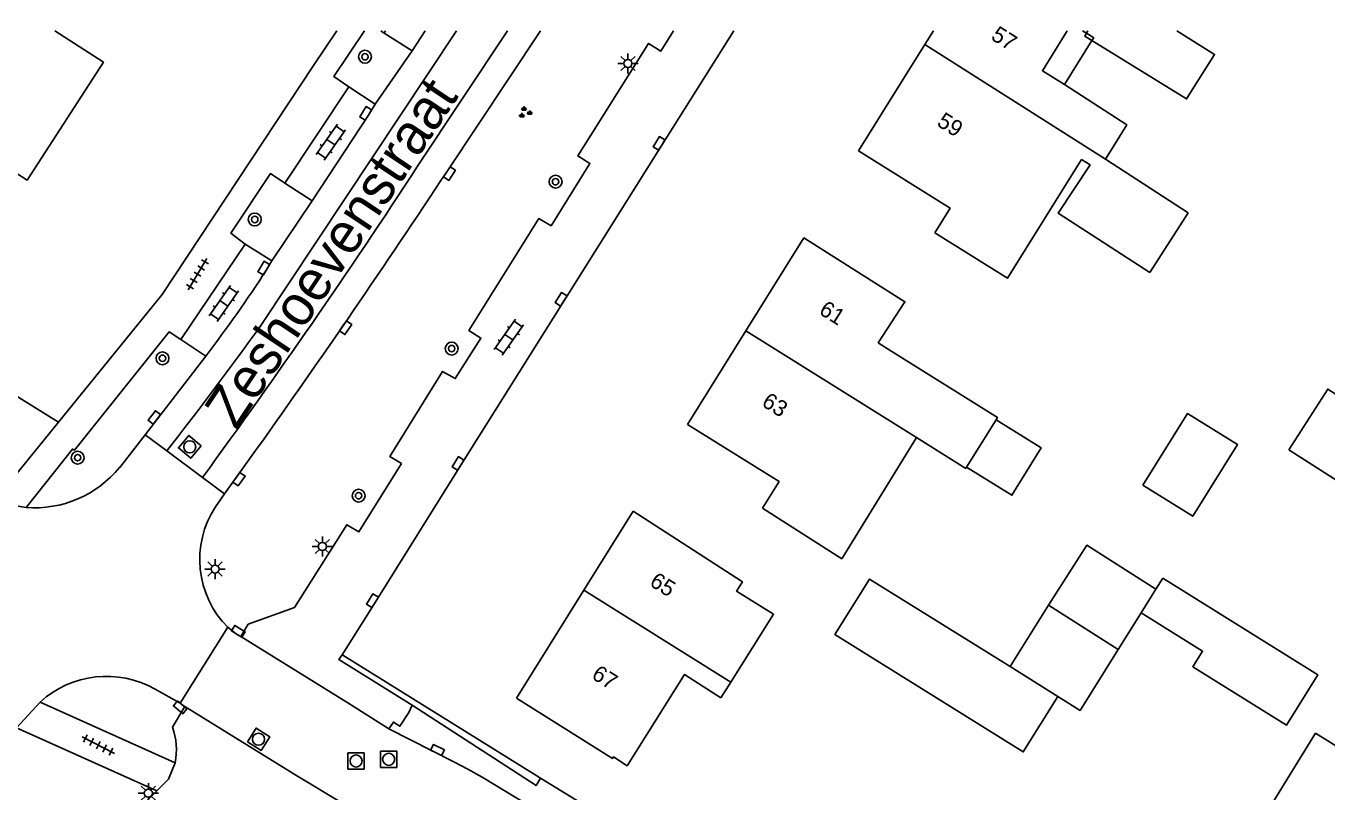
# Model space of a CAD drawing. Extents: x 136000 to 141000, y 400494 to 402006.
# Drawn here: x 138089.2 to 138169.8, y 401952.8 to 402000.3 of the extents above; entities that cross this region are included whole.
import ezdxf

# ---------------------------------------------------------------- set-up
doc = ezdxf.new("R2010")
doc.units = 0
for name, color, linetype in [('gg-afsc-erfafscheiding', 7, 'Continuous'), ('gg-afsc-muur', 7, 'Continuous'), ('gg-anno-huisnummerreeks BGT', 7, 'Continuous'), ('gg-anno-openbare ruimte label', 7, 'Continuous'), ('gg-bbg-bijgebouw', 7, 'Continuous'), ('gg-bbg-gedigitaliseerde bebouwing', 7, 'Continuous'), ('gg-bbg-gedigitaliseerde bijgebouw', 7, 'Continuous'), ('gg-bbg-hoofdgebouw', 7, 'Continuous'), ('gg-bbg-luifel en loopbrug', 7, 'Continuous'), ('gg-bbg-onder overbouw', 7, 'Continuous'), ('gg-bbg-pand overbouw', 7, 'Continuous'), ('gg-bbg-pilaar onder overbouw', 7, 'Continuous'), ('gg-bbg-tussenscheiding', 7, 'Continuous'), ('gg-knt-verharding', 7, 'Continuous'), ('gt-grn-groengrens', 7, 'Continuous'), ('gt-symb-boom', 7, 'Continuous'), ('gt-symb-groenvak', 7, 'Continuous'), ('gt-symb-klinker verharding', 7, 'Continuous'), ('gt-symb-kolk', 7, 'Continuous'), ('gt-symb-lichtmast', 7, 'Continuous'), ('gt-symb-rioolschacht', 7, 'Continuous'), ('gt-symb-tegel verharding', 7, 'Continuous')]:
    doc.layers.add(name, color=color, linetype=linetype)

# ---------------------------------------------------------------- blocks, each defined once
blk = doc.blocks.new('gt0-LMAST')
at = {"layer": 'gt-symb-lichtmast'}
for p, q in [((-0.182, 0.173), (-0.447, 0.438)), ((-0.005, 0.246), (-0.005, 0.621)), ((0.172, 0.173), (0.437, 0.438)), ((-0.255, -0.004), (-0.63, -0.004)), ((-0.182, -0.181), (-0.447, -0.446)), ((-0.005, -0.254), (-0.005, -0.629)), ((0.437, -0.446), (0.172, -0.181)), ((0.245, -0.004), (0.62, -0.004))]:
    blk.add_line(p, q, dxfattribs=at)
blk.add_circle((-0.005, -0.004), 0.25, dxfattribs=at)
blk = doc.blocks.new('gt0-BOOM')
at = {"layer": 'gt-symb-boom'}
for radius in [0.4, 0.2]:
    blk.add_circle((0, 0), radius, dxfattribs=at)
blk = doc.blocks.new('gt0-KOLK')
at = {"layer": 'gt-symb-kolk'}
blk.add_lwpolyline([(0, 0), (0.375, 0), (0.375, 0.4), (-0.375, 0.4), (-0.375, 0), (0, 0)], dxfattribs=at)
blk = doc.blocks.new('gt0-RS')
at = {"layer": 'gt-symb-rioolschacht'}
blk.add_lwpolyline([(-0.5, -0.5), (0.5, -0.5), (0.5, 0.5), (-0.5, 0.5)], close=True, dxfattribs=at)
blk.add_circle((0, 0), 0.375, dxfattribs=at)
blk = doc.blocks.new('gt0-TEG1')
at = {"layer": 'gt-symb-tegel verharding'}
for p, q in [((-1.125, 0), (1.125, 0)), ((-0.9, -0.25), (-0.9, 0.25)), ((-0.45, -0.25), (-0.45, 0.25)), ((0, -0.25), (0, 0.25)), ((0.45, -0.25), (0.45, 0.25)), ((0.9, -0.25), (0.9, 0.25))]:
    blk.add_line(p, q, dxfattribs=at)
blk = doc.blocks.new('gt0-KL1')
at = {"layer": 'gt-symb-klinker verharding'}
for p, q in [((-1.15, 0.3), (1.15, 0.3)), ((-1, -0.3), (-1, 0.3)), ((-0.5, 0.3), (-0.5, 0.45)), ((0, -0.3), (0, 0.3)), ((0.5, 0.3), (0.5, 0.45)), ((1, -0.3), (1, 0.3)), ((-1.15, -0.3), (1.15, -0.3)), ((-0.5, -0.45), (-0.5, -0.3)), ((0.5, -0.45), (0.5, -0.3))]:
    blk.add_line(p, q, dxfattribs=at)
blk = doc.blocks.new('gt0-GRVAK')
at = {"layer": 'gt-symb-groenvak'}
for p, q in [((-0.11, 0.189), (-0.228, 0.24)), ((-0.182, 0.153), (0.088, 0.153)), ((-0.091, 0.211), (-0.156, 0.322)), ((-0.047, 0.214), (-0.047, 0.393)), ((-0.004, 0.211), (0.061, 0.322)), ((0.015, 0.189), (0.133, 0.24)), ((0.262, -0.052), (0.197, 0.059)), ((0.305, -0.049), (0.305, 0.13)), ((0.349, -0.052), (0.414, 0.059)), ((-0.245, -0.228), (-0.363, -0.177)), ((-0.318, -0.264), (-0.047, -0.264)), ((-0.226, -0.206), (-0.291, -0.095)), ((-0.183, -0.203), (-0.183, -0.024)), ((-0.139, -0.206), (-0.074, -0.095)), ((-0.12, -0.228), (-0.002, -0.177)), ((0.243, -0.074), (0.125, -0.023)), ((0.17, -0.11), (0.441, -0.11)), ((0.368, -0.074), (0.486, -0.023))]:
    blk.add_line(p, q, dxfattribs=at)

msp = doc.modelspace()

# ---------------------------------------------------------------- linework, layer by layer
at = {"layer": 'gg-afsc-erfafscheiding'}
for p, q in [((138078.001, 401983.942), (138091.213, 401975.744)), ((138108.845, 401961.31), (138108.792, 401961.343)), ((138108.845, 401961.31), (138120.86, 401953.847))]:
    msp.add_line(p, q, dxfattribs=at)
at = {"layer": 'gg-afsc-muur'}
for p, q in [((138120.86, 401953.847), (138121.105, 401953.697)), ((138121.105, 401953.697), (138137.795, 401943.473))]:
    msp.add_line(p, q, dxfattribs=at)
at = {"layer": 'gg-bbg-bijgebouw'}
msp.add_line((138154.937, 401999.853), (138155.029, 402000), dxfattribs=at)
at = {"layer": 'gg-bbg-gedigitaliseerde bebouwing'}
for p, q in [((138147.506, 401972.973), (138149.332, 401975.901)), ((138144.411, 401974.793), (138139.776, 401967.29)), ((138132.897, 401959.64), (138132.284, 401958.669))]:
    msp.add_line(p, q, dxfattribs=at)
for points in [[(138156.11, 401992.036), (138157.444, 401994.166), (138153.582, 401996.668)], [(138156.11, 401992.036), (138161.24, 401988.712), (138158.855, 401985.031), (138153.177, 401988.71), (138155.161, 401991.687), (138154.636, 401992.015), (138150.038, 401984.672), (138145.539, 401987.489)], [(138142.876, 401980.125), (138142.035, 401980.669), (138143.686, 401983.217), (138137.421, 401987.18)], [(138142.876, 401980.125), (138149.421, 401976.044), (138149.332, 401975.901)], [(138147.506, 401972.973), (138147.458, 401972.891), (138144.411, 401974.793)], [(138126.841, 401970.23), (138133.607, 401965.866), (138133.246, 401965.29), (138135.541, 401963.849), (138132.897, 401959.64)], [(138171.471, 401943.55), (138166.962, 401946.417), (138168.542, 401948.979), (138165.625, 401950.778), (138169.143, 401956.482), (138176.841, 401951.69)]]:
    msp.add_lwpolyline(points, dxfattribs=at)
at = {"layer": 'gg-bbg-gedigitaliseerde bijgebouw'}
for p, q in [((138159.24, 401965.406), (138159.667, 401966.09)), ((138158.325, 401963.937), (138159.24, 401965.406)), ((138152.594, 401964.415), (138150.201, 401960.604)), ((138152.594, 401964.415), (138156.91, 401961.673))]:
    msp.add_line(p, q, dxfattribs=at)
for points in [[(138155.278, 401999.393), (138161.146, 401995.774), (138162.876, 401998.538), (138160.54, 402000)], [(138167.487, 401974.033), (138169.894, 401977.805), (138176.138, 401973.822), (138173.731, 401970.049), (138167.487, 401974.033)], [(138158.438, 401971.852), (138161.527, 401969.926), (138164.297, 401974.369), (138161.208, 401976.295), (138158.438, 401971.852)], [(138150.201, 401960.604), (138141.493, 401966.034), (138139.35, 401962.598), (138151.015, 401955.325), (138153.158, 401958.761)], [(138159.667, 401966.09), (138169.284, 401960.094), (138167.343, 401956.981), (138161.535, 401960.603), (138162.133, 401961.563), (138158.325, 401963.937)], [(138156.91, 401961.673), (138154.547, 401957.892), (138153.158, 401958.761)]]:
    msp.add_lwpolyline(points, dxfattribs=at)
at = {"layer": 'gg-bbg-hoofdgebouw'}
for p, q in [((138144.922, 401999.142), (138145.46, 402000)), ((138140.801, 401992.57), (138144.922, 401999.142)), ((138137.421, 401987.18), (138133.817, 401981.404)), ((138133.817, 401981.404), (138130.201, 401975.61)), ((138126.841, 401970.23), (138123.785, 401965.336)), ((138134.857, 401970.415), (138139.776, 401967.29)), ((138123.785, 401965.336), (138119.611, 401958.65))]:
    msp.add_line(p, q, dxfattribs=at)
for points in [[(138090.997, 402000), (138093.999, 401998.058), (138089.284, 401990.752), (138088.223, 401991.434)], [(138140.801, 401992.57), (138146.48, 401989.014), (138145.539, 401987.489)], [(138130.201, 401975.61), (138135.889, 401972.07), (138134.857, 401970.415)], [(138119.611, 401958.65), (138125.552, 401954.913), (138125.611, 401955.007), (138126.465, 401954.465), (138130.02, 401960.115), (138132.284, 401958.669)]]:
    msp.add_lwpolyline(points, dxfattribs=at)
at = {"layer": 'gg-bbg-luifel en loopbrug'}
msp.add_line((138158.325, 401963.937), (138156.91, 401961.673), dxfattribs=at)
for points in [[(138149.332, 401975.901), (138152.138, 401974.152), (138150.313, 401971.224), (138147.506, 401972.973)], [(138152.594, 401964.415), (138154.953, 401968.129), (138159.24, 401965.406)]]:
    msp.add_lwpolyline(points, dxfattribs=at)
at = {"layer": 'gg-bbg-onder overbouw'}
msp.add_lwpolyline([(138153.582, 401996.668), (138152.207, 401997.524), (138153.747, 402000)], dxfattribs=at)
at = {"layer": 'gg-bbg-pand overbouw'}
for p, q in [((138154.701, 402000), (138154.937, 401999.853)), ((138155.278, 401999.393), (138153.582, 401996.668))]:
    msp.add_line(p, q, dxfattribs=at)
at = {"layer": 'gg-bbg-pilaar onder overbouw'}
msp.add_lwpolyline([(138154.937, 401999.853), (138154.826, 401999.676), (138155.278, 401999.393)], dxfattribs=at)
at = {"layer": 'gg-bbg-tussenscheiding'}
for p, q in [((138144.922, 401999.142), (138156.11, 401992.036)), ((138133.817, 401981.404), (138144.411, 401974.793)), ((138123.785, 401965.336), (138132.897, 401959.64)), ((138150.201, 401960.604), (138153.158, 401958.761))]:
    msp.add_line(p, q, dxfattribs=at)
msp.add_lwpolyline([(138155.278, 401999.393), (138155.389, 401999.57), (138154.937, 401999.853)], dxfattribs=at)
at = {"layer": 'gg-knt-verharding'}
for p, q in [((138103.757, 401981.733), (138115.892, 402000)), ((138111.192, 402000), (138111.396, 401999.848)), ((138111.396, 401999.848), (138111.497, 402000)), ((138113.132, 401998.752), (138111.396, 401999.848)), ((138113.132, 401998.752), (138113.944, 402000)), ((138113.481, 401991.603), (138119.055, 402000)), ((138115.285, 401991.264), (138121.091, 402000)), ((138110.843, 401995.447), (138113.132, 401998.752)), ((138105.248, 401990.565), (138109.221, 401996.529)), ((138109.221, 401996.529), (138110.843, 401995.447)), ((138106.942, 401989.463), (138105.248, 401990.565)), ((138104.436, 401985.739), (138106.942, 401989.463)), ((138098.812, 401980.875), (138102.797, 401986.776)), ((138102.797, 401986.776), (138104.436, 401985.739)), ((138104.436, 401985.739), (138104.119, 401985.196)), ((138100.351, 401979.841), (138098.812, 401980.875)), ((138096.585, 401974.967), (138100.351, 401979.841)), ((138087.338, 401970.976), (138091.213, 401975.744)), ((138095.012, 401972.953), (138096.585, 401974.967)), ((138096.585, 401974.967), (138097.941, 401973.978)), ((138097.941, 401973.978), (138100.137, 401972.32)), ((138103.54, 401974.133), (138101.516, 401971.315)), ((138101.516, 401971.315), (138100.137, 401972.32)), ((138100.949, 401970.512), (138101.516, 401971.315)), ((138101.706, 401963.041), (138098.768, 401958.34)), ((138102.512, 401962.468), (138109.15, 401958.354)), ((138097.207, 401959.211), (138098.768, 401958.34)), ((138090.081, 401958.412), (138088.618, 401956.808)), ((138098.456, 401954.652), (138090.081, 401958.412)), ((138099.054, 401958.142), (138098.286, 401956.862)), ((138106.027, 401953.829), (138099.054, 401958.142)), ((138111.692, 401956.744), (138109.15, 401958.354)), ((138088.618, 401956.808), (138097.323, 401952.914)), ((138106.027, 401953.829), (138108.891, 401952.099))]:
    msp.add_line(p, q, dxfattribs=at)
for points in [[(138091.213, 401975.744), (138097.646, 401983.658), (138107.03, 401997.842), (138108.467, 402000)], [(138102.512, 401962.468), (138102.986, 401963.233), (138105.838, 401964.262), (138109.082, 401969.399), (138109.837, 401968.964), (138112.478, 401973.184), (138111.755, 401973.63), (138115.028, 401978.893), (138115.808, 401978.449), (138117.399, 401980.962), (138116.662, 401981.436), (138121.002, 401988.368), (138121.756, 401987.923), (138124.16, 401991.786), (138123.406, 401992.247), (138127.799, 401999.22), (138128.554, 401998.735), (138129.347, 402000)], [(138109.221, 401996.529), (138108.293, 401997.157), (138110.179, 402000)], [(138108.792, 401961.343), (138110.847, 401964.588), (138116.152, 401973.087), (138128.608, 401992.918), (138133.076, 402000)], [(138110.843, 401995.447), (138110.428, 401994.775), (138106.942, 401989.463)], [(138105.248, 401990.565), (138104.352, 401991.152), (138101.9, 401987.461), (138102.797, 401986.776)], [(138098.812, 401980.875), (138098.072, 401981.346), (138092.201, 401974.009), (138092.082, 401974.084), (138089.206, 401970.467)], [(138102.512, 401962.468), (138102.257, 401962.626), (138101.706, 401963.041)], [(138113.133, 401958.219), (138108.603, 401961.044), (138108.792, 401961.343)], [(138098.768, 401958.34), (138098.889, 401958.239), (138099.054, 401958.142)], [(138111.692, 401956.744), (138111.975, 401957.175), (138112.386, 401956.915), (138112.934, 401957.757), (138113.133, 401958.219)], [(138136.713, 401942.113), (138117.47, 401953.76), (138116.598, 401954.244), (138115.714, 401954.706), (138111.692, 401956.744)], [(138097.323, 401952.914), (138098.039, 401953.639), (138098.456, 401954.652)], [(138071.084, 401926.257), (138073.814, 401929.006), (138074.471, 401928.42), (138079.041, 401932.991), (138078.494, 401933.617), (138083.561, 401938.7), (138084.159, 401938.103), (138086.969, 401940.952), (138086.453, 401941.573), (138091.823, 401947.009), (138092.418, 401946.41), (138095.953, 401949.909), (138095.164, 401950.748), (138097.323, 401952.914)]]:
    msp.add_lwpolyline(points, dxfattribs=at)
for centre, radius, start, end in [((137737.188, 402237.742), 449.645, 323.82222, 326.81065), ((137638.448, 402305.591), 571.117, 324.52356, 326.60743), ((138032.372, 402031.677), 85.487, 322.67339, 327.06299), ((137905.51, 402124.354), 244.218, 321.99411, 324.26846), ((138089.734, 401977.256), 6.809, 265.54913, 320.80993), ((138089.89, 401976.661), 6.232, 245.82144, 263.69428), ((138105.951, 401967.245), 5.974, 146.84955, 224.72196), ((138094.196, 401953.89), 6.114, 60.495, 132.3001), ((138094.208, 401955.437), 4.32, 349.53415, 19.26326)]:
    msp.add_arc(centre, radius, start, end, dxfattribs=at)
at = {"layer": 'gt-grn-groengrens'}
msp.add_lwpolyline([(138113.133, 401958.219), (138120.832, 401953.251), (138121.105, 401953.697)], dxfattribs=at)

# ---------------------------------------------------------------- block references
at = {"layer": 'gt-symb-boom'}
for p in [(138110.217, 401998.392), (138122.03, 401990.65), (138103.382, 401988.31), (138115.591, 401980.31), (138097.663, 401979.708), (138092.406, 401973.551), (138109.823, 401971.195)]:
    msp.add_blockref('gt0-BOOM', p, dxfattribs=at)
at = {"layer": 'gt-symb-groenvak'}
msp.add_blockref('gt0-GRVAK', (138120.124, 401994.934), dxfattribs=at)
at = {"layer": 'gt-symb-klinker verharding', "rotation": -124.8981235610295}
for p in [(138108.101, 401993.098), (138101.467, 401983.108), (138119.135, 401981.015)]:
    msp.add_blockref('gt0-KL1', p, dxfattribs=at)
at = {"layer": 'gt-symb-kolk'}
for p, rotation in [((138110.428, 401994.775), 58.27090584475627), ((138128.608, 401992.918), 57.74913215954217), ((138115.285, 401991.264), -123.6094922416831), ((138104.119, 401985.196), 59.71161535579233), ((138122.544, 401983.263), 57.86117409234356), ((138108.852, 401981.716), -124.54509811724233), ((138097.319, 401975.921), 52.42796356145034), ((138116.152, 401973.087), 57.86117409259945), ((138102.247, 401972.338), -125.76750883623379), ((138110.847, 401964.588), 58.031400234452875), ((138102.257, 401962.626), -31.787253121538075), ((138098.889, 401958.239), 140.05081004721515), ((138114.62, 401955.26), -26.835737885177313)]:
    msp.add_blockref('gt0-KOLK', p, dxfattribs=dict(at, rotation=rotation))
at = {"layer": 'gt-symb-lichtmast'}
for p in [(138126.521, 401997.976), (138107.581, 401968.052), (138100.929, 401966.653), (138096.794, 401952.769)]:
    msp.add_blockref('gt0-LMAST', p, dxfattribs=at)
at = {"layer": 'gt-symb-rioolschacht'}
for p, rotation in [((138099.354, 401974.225), 140.26261968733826), ((138103.62, 401956.105), -32.16791185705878)]:
    msp.add_blockref('gt0-RS', p, dxfattribs=dict(at, rotation=rotation))
for p in [(138109.663, 401954.76), (138111.686, 401954.865)]:
    msp.add_blockref('gt0-RS', p, dxfattribs=at)
at = {"layer": 'gt-symb-tegel verharding'}
for p, rotation in [((138099.834, 401984.918), 59.20328608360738), ((138093.681, 401955.744), -27.17973421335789)]:
    msp.add_blockref('gt0-TEG1', p, dxfattribs=dict(at, rotation=rotation))

# ---------------------------------------------------------------- texts
at = {"layer": 'gg-anno-huisnummerreeks BGT'}
for s, rotation, p in [('57', 327.9, (138148.953, 401999.506)), ('59', 327.9, (138145.603, 401994.162)), ('61', 328, (138138.297, 401982.496)), ('63', 328, (138134.743, 401976.801)), ('65', 328, (138127.791, 401965.667)), ('67', 328, (138124.198, 401959.912))]:
    msp.add_text(s, height=1, rotation=rotation, dxfattribs=at).set_placement(p)
at = {"layer": 'gg-anno-openbare ruimte label'}
msp.add_text('Zeshoevenstraat', height=2.5, rotation=56.3, dxfattribs=at).set_placement((138102.225, 401975.225))

doc.saveas('drawing.dxf')
